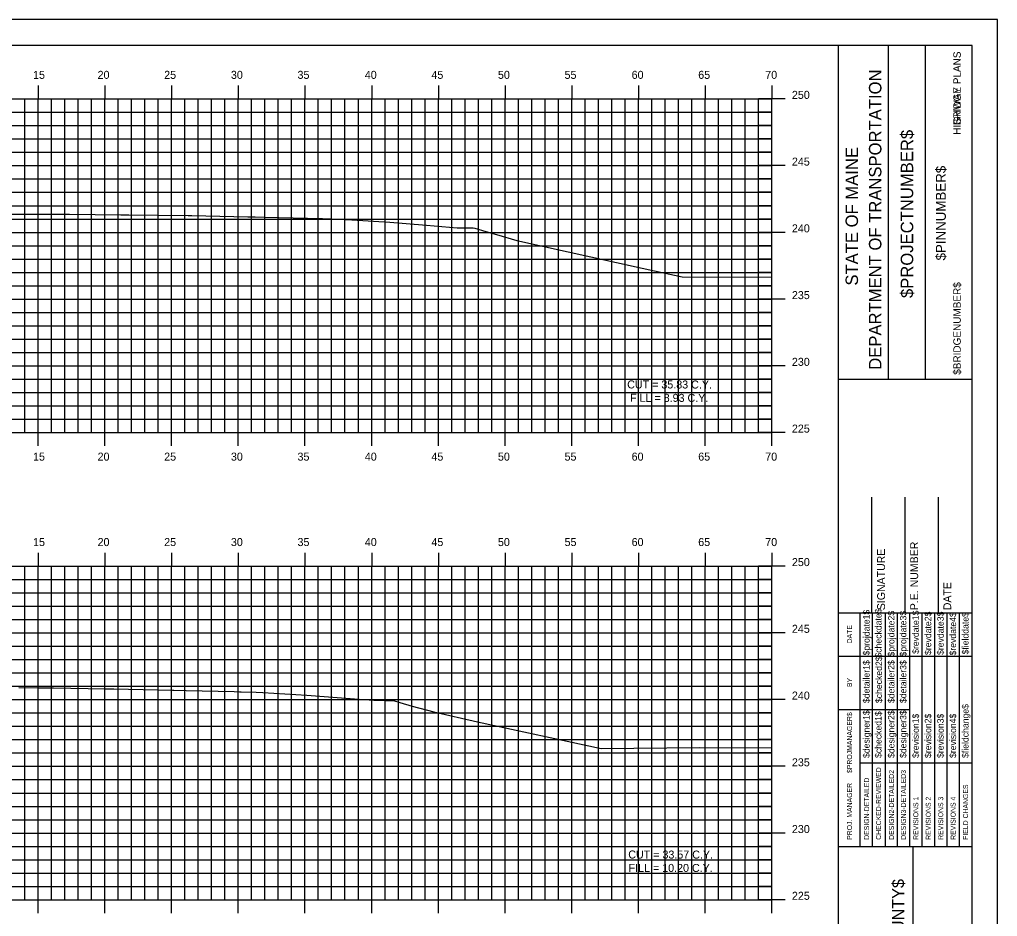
# Model space of a CAD drawing. Extents: x 1160718 to 1173142, y 616002 to 617630.
# Drawn here: x 1167536.7 to 1167610, y 616656.7 to 616723.9 of the extents above; entities that cross this region are included whole.
import ezdxf

# ---------------------------------------------------------------- set-up
doc = ezdxf.new("R2010")
doc.units = 0
for name, color, linetype in [('ANNOTATION', 7, 'Continuous'), ('BORDER', 7, 'Continuous'), ('BRIDGE_TITLE', 7, 'Continuous'), ('H_V ANNOTATION', 7, 'Continuous'), ('HIGHWAY_TITLE', 7, 'Continuous'), ('MAJOR', 7, 'Continuous'), ('MINOR', 7, 'Continuous'), ('PLOT BOUNDARY', 7, 'Continuous'), ('S_Roadway_Centerline', 7, 'Continuous')]:
    doc.layers.add(name, color=color, linetype=linetype)

msp = doc.modelspace()

# ---------------------------------------------------------------- linework, layer by layer
at = {"layer": 'BORDER'}
for p, q in [((1167608.072, 616721.928), (1167448.072, 616721.928)), ((1167598.072, 616616.931), (1167598.072, 616721.931)), ((1167601.801, 616696.925), (1167601.801, 616721.925)), ((1167604.596, 616696.925), (1167604.596, 616721.925)), ((1167608.072, 616616.931), (1167608.072, 616721.931)), ((1167598.073, 616696.923), (1167608.072, 616696.923)), ((1167600.572, 616679.431), (1167600.572, 616688.079)), ((1167603.072, 616679.431), (1167603.072, 616688.079)), ((1167605.572, 616679.431), (1167605.572, 616688.079)), ((1167598.072, 616679.431), (1167608.072, 616679.431)), ((1167598.072, 616661.931), (1167608.072, 616661.931)), ((1167603.663, 616626.931), (1167603.663, 616661.931))]:
    msp.add_line(p, q, dxfattribs=at)
for points in [[(1167599.687, 616676.181), (1167599.687, 616679.431)], [(1167600.62, 616661.934), (1167600.62, 616679.431)], [(1167601.551, 616679.431), (1167601.551, 616661.934)], [(1167602.483, 616661.934), (1167602.483, 616679.431)], [(1167603.415, 616661.934), (1167603.415, 616679.431)], [(1167604.346, 616661.934), (1167604.346, 616679.431)], [(1167605.278, 616661.934), (1167605.278, 616679.431)], [(1167606.21, 616661.934), (1167606.21, 616679.431)], [(1167607.141, 616661.934), (1167607.141, 616679.431)], [(1167599.688, 616661.934), (1167599.688, 616678.725)], [(1167598.072, 616676.181), (1167608.072, 616676.181)], [(1167598.072, 616672.181), (1167599.688, 616672.181)], [(1167599.687, 616672.181), (1167603.414, 616672.181)], [(1167599.687, 616668.181), (1167608.072, 616668.181)]]:
    msp.add_lwpolyline(points, dxfattribs=at)
at = {"layer": 'MAJOR'}
for p, q in [((1167538.072, 616718.93), (1167538.072, 616717.928)), ((1167543.072, 616718.93), (1167543.072, 616717.928)), ((1167548.072, 616718.93), (1167548.072, 616717.928)), ((1167553.072, 616718.93), (1167553.072, 616717.928)), ((1167558.072, 616718.93), (1167558.072, 616717.928)), ((1167563.072, 616718.93), (1167563.072, 616717.928)), ((1167568.072, 616718.93), (1167568.072, 616717.928)), ((1167573.072, 616718.93), (1167573.072, 616717.928)), ((1167578.072, 616718.93), (1167578.072, 616717.928)), ((1167583.072, 616718.93), (1167583.072, 616717.928)), ((1167588.072, 616718.93), (1167588.072, 616717.928)), ((1167593.072, 616718.93), (1167593.072, 616717.928)), ((1167453.072, 616717.928), (1167593.072, 616717.928)), ((1167453.072, 616717.928), (1167593.072, 616717.928)), ((1167538.072, 616692.928), (1167538.072, 616717.928)), ((1167543.072, 616692.928), (1167543.072, 616717.928)), ((1167548.072, 616692.928), (1167548.072, 616717.928)), ((1167553.072, 616692.928), (1167553.072, 616717.928)), ((1167558.072, 616692.928), (1167558.072, 616717.928)), ((1167563.072, 616692.928), (1167563.072, 616717.928)), ((1167568.072, 616692.928), (1167568.072, 616717.928)), ((1167573.072, 616692.928), (1167573.072, 616717.928)), ((1167578.072, 616692.928), (1167578.072, 616717.928)), ((1167583.072, 616692.928), (1167583.072, 616717.928)), ((1167588.072, 616692.928), (1167588.072, 616717.928)), ((1167594.074, 616717.928), (1167592.07, 616717.928)), ((1167593.072, 616692.928), (1167593.072, 616717.928)), ((1167593.072, 616692.928), (1167593.072, 616717.928)), ((1167453.072, 616712.928), (1167593.072, 616712.928)), ((1167594.074, 616712.928), (1167592.07, 616712.928)), ((1167453.072, 616707.928), (1167593.072, 616707.928)), ((1167594.074, 616707.928), (1167592.07, 616707.928)), ((1167453.072, 616702.928), (1167593.072, 616702.928)), ((1167594.074, 616702.928), (1167592.07, 616702.928)), ((1167453.072, 616697.928), (1167593.072, 616697.928)), ((1167594.074, 616697.928), (1167592.07, 616697.928)), ((1167453.072, 616692.928), (1167593.072, 616692.928)), ((1167453.072, 616692.928), (1167593.072, 616692.928)), ((1167538.072, 616691.926), (1167538.072, 616692.928)), ((1167543.072, 616691.926), (1167543.072, 616692.928)), ((1167548.072, 616691.926), (1167548.072, 616692.928)), ((1167553.072, 616691.926), (1167553.072, 616692.928)), ((1167558.072, 616691.926), (1167558.072, 616692.928)), ((1167563.072, 616691.926), (1167563.072, 616692.928)), ((1167568.072, 616691.926), (1167568.072, 616692.928)), ((1167573.072, 616691.926), (1167573.072, 616692.928)), ((1167578.072, 616691.926), (1167578.072, 616692.928)), ((1167583.072, 616691.926), (1167583.072, 616692.928)), ((1167588.072, 616691.926), (1167588.072, 616692.928)), ((1167594.074, 616692.928), (1167592.07, 616692.928)), ((1167593.072, 616691.926), (1167593.072, 616692.928)), ((1167538.072, 616683.93), (1167538.072, 616682.928)), ((1167543.072, 616683.93), (1167543.072, 616682.928)), ((1167548.072, 616683.93), (1167548.072, 616682.928)), ((1167553.072, 616683.93), (1167553.072, 616682.928)), ((1167558.072, 616683.93), (1167558.072, 616682.928)), ((1167563.072, 616683.93), (1167563.072, 616682.928)), ((1167568.072, 616683.93), (1167568.072, 616682.928)), ((1167573.072, 616683.93), (1167573.072, 616682.928)), ((1167578.072, 616683.93), (1167578.072, 616682.928)), ((1167583.072, 616683.93), (1167583.072, 616682.928)), ((1167588.072, 616683.93), (1167588.072, 616682.928)), ((1167593.072, 616683.93), (1167593.072, 616682.928)), ((1167453.072, 616682.928), (1167593.072, 616682.928)), ((1167453.072, 616682.928), (1167593.072, 616682.928)), ((1167538.072, 616657.928), (1167538.072, 616682.928)), ((1167543.072, 616657.928), (1167543.072, 616682.928)), ((1167548.072, 616657.928), (1167548.072, 616682.928)), ((1167553.072, 616657.928), (1167553.072, 616682.928)), ((1167558.072, 616657.928), (1167558.072, 616682.928)), ((1167563.072, 616657.928), (1167563.072, 616682.928)), ((1167568.072, 616657.928), (1167568.072, 616682.928)), ((1167573.072, 616657.928), (1167573.072, 616682.928)), ((1167578.072, 616657.928), (1167578.072, 616682.928)), ((1167583.072, 616657.928), (1167583.072, 616682.928)), ((1167588.072, 616657.928), (1167588.072, 616682.928)), ((1167594.074, 616682.928), (1167592.07, 616682.928)), ((1167593.072, 616657.928), (1167593.072, 616682.928)), ((1167593.072, 616657.928), (1167593.072, 616682.928)), ((1167453.072, 616677.928), (1167593.072, 616677.928)), ((1167594.074, 616677.928), (1167592.07, 616677.928)), ((1167453.072, 616672.928), (1167593.072, 616672.928)), ((1167594.074, 616672.928), (1167592.07, 616672.928)), ((1167453.072, 616667.928), (1167593.072, 616667.928)), ((1167594.074, 616667.928), (1167592.07, 616667.928)), ((1167453.072, 616662.928), (1167593.072, 616662.928)), ((1167594.074, 616662.928), (1167592.07, 616662.928)), ((1167453.072, 616657.928), (1167593.072, 616657.928)), ((1167453.072, 616657.928), (1167593.072, 616657.928)), ((1167538.072, 616656.926), (1167538.072, 616657.928)), ((1167543.072, 616656.926), (1167543.072, 616657.928)), ((1167548.072, 616656.926), (1167548.072, 616657.928)), ((1167553.072, 616656.926), (1167553.072, 616657.928)), ((1167558.072, 616656.926), (1167558.072, 616657.928)), ((1167563.072, 616656.926), (1167563.072, 616657.928)), ((1167568.072, 616656.926), (1167568.072, 616657.928)), ((1167573.072, 616656.926), (1167573.072, 616657.928)), ((1167578.072, 616656.926), (1167578.072, 616657.928)), ((1167583.072, 616656.926), (1167583.072, 616657.928)), ((1167588.072, 616656.926), (1167588.072, 616657.928)), ((1167594.074, 616657.928), (1167592.07, 616657.928)), ((1167593.072, 616656.926), (1167593.072, 616657.928))]:
    msp.add_line(p, q, dxfattribs=at)
at = {"layer": 'MINOR'}
for p, q in [((1167537.072, 616692.928), (1167537.072, 616717.928)), ((1167539.072, 616692.928), (1167539.072, 616717.928)), ((1167540.072, 616692.928), (1167540.072, 616717.928)), ((1167541.072, 616692.928), (1167541.072, 616717.928)), ((1167542.072, 616692.928), (1167542.072, 616717.928)), ((1167544.072, 616692.928), (1167544.072, 616717.928)), ((1167545.072, 616692.928), (1167545.072, 616717.928)), ((1167546.072, 616692.928), (1167546.072, 616717.928)), ((1167547.072, 616692.928), (1167547.072, 616717.928)), ((1167549.072, 616692.928), (1167549.072, 616717.928)), ((1167550.072, 616692.928), (1167550.072, 616717.928)), ((1167551.072, 616692.928), (1167551.072, 616717.928)), ((1167552.072, 616692.928), (1167552.072, 616717.928)), ((1167554.072, 616692.928), (1167554.072, 616717.928)), ((1167555.072, 616692.928), (1167555.072, 616717.928)), ((1167556.072, 616692.928), (1167556.072, 616717.928)), ((1167557.072, 616692.928), (1167557.072, 616717.928)), ((1167559.072, 616692.928), (1167559.072, 616717.928)), ((1167560.072, 616692.928), (1167560.072, 616717.928)), ((1167561.072, 616692.928), (1167561.072, 616717.928)), ((1167562.072, 616692.928), (1167562.072, 616717.928)), ((1167564.072, 616692.928), (1167564.072, 616717.928)), ((1167565.072, 616692.928), (1167565.072, 616717.928)), ((1167566.072, 616692.928), (1167566.072, 616717.928)), ((1167567.072, 616692.928), (1167567.072, 616717.928)), ((1167569.072, 616692.928), (1167569.072, 616717.928)), ((1167570.072, 616692.928), (1167570.072, 616717.928)), ((1167571.072, 616692.928), (1167571.072, 616717.928)), ((1167572.072, 616692.928), (1167572.072, 616717.928)), ((1167574.072, 616692.928), (1167574.072, 616717.928)), ((1167575.072, 616692.928), (1167575.072, 616717.928)), ((1167576.072, 616692.928), (1167576.072, 616717.928)), ((1167577.072, 616692.928), (1167577.072, 616717.928)), ((1167579.072, 616692.928), (1167579.072, 616717.928)), ((1167580.072, 616692.928), (1167580.072, 616717.928)), ((1167581.072, 616692.928), (1167581.072, 616717.928)), ((1167582.072, 616692.928), (1167582.072, 616717.928)), ((1167584.072, 616692.928), (1167584.072, 616717.928)), ((1167585.072, 616692.928), (1167585.072, 616717.928)), ((1167586.072, 616692.928), (1167586.072, 616717.928)), ((1167587.072, 616692.928), (1167587.072, 616717.928)), ((1167589.072, 616692.928), (1167589.072, 616717.928)), ((1167590.072, 616692.928), (1167590.072, 616717.928)), ((1167591.072, 616692.928), (1167591.072, 616717.928)), ((1167592.072, 616692.928), (1167592.072, 616717.928)), ((1167453.072, 616716.928), (1167593.072, 616716.928)), ((1167593.072, 616716.928), (1167592.07, 616716.928)), ((1167453.072, 616715.928), (1167593.072, 616715.928)), ((1167593.072, 616715.928), (1167592.07, 616715.928)), ((1167453.072, 616714.928), (1167593.072, 616714.928)), ((1167593.072, 616714.928), (1167592.07, 616714.928)), ((1167453.072, 616713.928), (1167593.072, 616713.928)), ((1167593.072, 616713.928), (1167592.07, 616713.928)), ((1167453.072, 616711.928), (1167593.072, 616711.928)), ((1167593.072, 616711.928), (1167592.07, 616711.928)), ((1167453.072, 616710.928), (1167593.072, 616710.928)), ((1167593.072, 616710.928), (1167592.07, 616710.928)), ((1167453.072, 616709.928), (1167593.072, 616709.928)), ((1167593.072, 616709.928), (1167592.07, 616709.928)), ((1167453.072, 616708.928), (1167593.072, 616708.928)), ((1167593.072, 616708.928), (1167592.07, 616708.928)), ((1167453.072, 616706.928), (1167593.072, 616706.928)), ((1167593.072, 616706.928), (1167592.07, 616706.928)), ((1167453.072, 616705.928), (1167593.072, 616705.928)), ((1167593.072, 616705.928), (1167592.07, 616705.928)), ((1167453.072, 616704.928), (1167593.072, 616704.928)), ((1167593.072, 616704.928), (1167592.07, 616704.928)), ((1167453.072, 616703.928), (1167593.072, 616703.928)), ((1167593.072, 616703.928), (1167592.07, 616703.928)), ((1167453.072, 616701.928), (1167593.072, 616701.928)), ((1167593.072, 616701.928), (1167592.07, 616701.928)), ((1167453.072, 616700.928), (1167593.072, 616700.928)), ((1167593.072, 616700.928), (1167592.07, 616700.928)), ((1167453.072, 616699.928), (1167593.072, 616699.928)), ((1167593.072, 616699.928), (1167592.07, 616699.928)), ((1167453.072, 616698.928), (1167593.072, 616698.928)), ((1167593.072, 616698.928), (1167592.07, 616698.928)), ((1167453.072, 616696.928), (1167593.072, 616696.928)), ((1167593.072, 616696.928), (1167592.07, 616696.928)), ((1167453.072, 616695.928), (1167593.072, 616695.928)), ((1167593.072, 616695.928), (1167592.07, 616695.928)), ((1167453.072, 616694.928), (1167593.072, 616694.928)), ((1167593.072, 616694.928), (1167592.07, 616694.928)), ((1167453.072, 616693.928), (1167593.072, 616693.928)), ((1167593.072, 616693.928), (1167592.07, 616693.928)), ((1167537.072, 616657.928), (1167537.072, 616682.928)), ((1167539.072, 616657.928), (1167539.072, 616682.928)), ((1167540.072, 616657.928), (1167540.072, 616682.928)), ((1167541.072, 616657.928), (1167541.072, 616682.928)), ((1167542.072, 616657.928), (1167542.072, 616682.928)), ((1167544.072, 616657.928), (1167544.072, 616682.928)), ((1167545.072, 616657.928), (1167545.072, 616682.928)), ((1167546.072, 616657.928), (1167546.072, 616682.928)), ((1167547.072, 616657.928), (1167547.072, 616682.928)), ((1167549.072, 616657.928), (1167549.072, 616682.928)), ((1167550.072, 616657.928), (1167550.072, 616682.928)), ((1167551.072, 616657.928), (1167551.072, 616682.928)), ((1167552.072, 616657.928), (1167552.072, 616682.928)), ((1167554.072, 616657.928), (1167554.072, 616682.928)), ((1167555.072, 616657.928), (1167555.072, 616682.928)), ((1167556.072, 616657.928), (1167556.072, 616682.928)), ((1167557.072, 616657.928), (1167557.072, 616682.928)), ((1167559.072, 616657.928), (1167559.072, 616682.928)), ((1167560.072, 616657.928), (1167560.072, 616682.928)), ((1167561.072, 616657.928), (1167561.072, 616682.928)), ((1167562.072, 616657.928), (1167562.072, 616682.928)), ((1167564.072, 616657.928), (1167564.072, 616682.928)), ((1167565.072, 616657.928), (1167565.072, 616682.928)), ((1167566.072, 616657.928), (1167566.072, 616682.928)), ((1167567.072, 616657.928), (1167567.072, 616682.928)), ((1167569.072, 616657.928), (1167569.072, 616682.928)), ((1167570.072, 616657.928), (1167570.072, 616682.928)), ((1167571.072, 616657.928), (1167571.072, 616682.928)), ((1167572.072, 616657.928), (1167572.072, 616682.928)), ((1167574.072, 616657.928), (1167574.072, 616682.928)), ((1167575.072, 616657.928), (1167575.072, 616682.928)), ((1167576.072, 616657.928), (1167576.072, 616682.928)), ((1167577.072, 616657.928), (1167577.072, 616682.928)), ((1167579.072, 616657.928), (1167579.072, 616682.928)), ((1167580.072, 616657.928), (1167580.072, 616682.928)), ((1167581.072, 616657.928), (1167581.072, 616682.928)), ((1167582.072, 616657.928), (1167582.072, 616682.928)), ((1167584.072, 616657.928), (1167584.072, 616682.928)), ((1167585.072, 616657.928), (1167585.072, 616682.928)), ((1167586.072, 616657.928), (1167586.072, 616682.928)), ((1167587.072, 616657.928), (1167587.072, 616682.928)), ((1167589.072, 616657.928), (1167589.072, 616682.928)), ((1167590.072, 616657.928), (1167590.072, 616682.928)), ((1167591.072, 616657.928), (1167591.072, 616682.928)), ((1167592.072, 616657.928), (1167592.072, 616682.928)), ((1167453.072, 616681.928), (1167593.072, 616681.928)), ((1167593.072, 616681.928), (1167592.07, 616681.928)), ((1167453.072, 616680.928), (1167593.072, 616680.928)), ((1167593.072, 616680.928), (1167592.07, 616680.928)), ((1167453.072, 616679.928), (1167593.072, 616679.928)), ((1167593.072, 616679.928), (1167592.07, 616679.928)), ((1167453.072, 616678.928), (1167593.072, 616678.928)), ((1167593.072, 616678.928), (1167592.07, 616678.928)), ((1167453.072, 616676.928), (1167593.072, 616676.928)), ((1167593.072, 616676.928), (1167592.07, 616676.928)), ((1167453.072, 616675.928), (1167593.072, 616675.928)), ((1167593.072, 616675.928), (1167592.07, 616675.928)), ((1167453.072, 616674.928), (1167593.072, 616674.928)), ((1167593.072, 616674.928), (1167592.07, 616674.928)), ((1167453.072, 616673.928), (1167593.072, 616673.928)), ((1167593.072, 616673.928), (1167592.07, 616673.928)), ((1167453.072, 616671.928), (1167593.072, 616671.928)), ((1167593.072, 616671.928), (1167592.07, 616671.928)), ((1167453.072, 616670.928), (1167593.072, 616670.928)), ((1167593.072, 616670.928), (1167592.07, 616670.928)), ((1167453.072, 616669.928), (1167593.072, 616669.928)), ((1167593.072, 616669.928), (1167592.07, 616669.928)), ((1167453.072, 616668.928), (1167593.072, 616668.928)), ((1167593.072, 616668.928), (1167592.07, 616668.928)), ((1167453.072, 616666.928), (1167593.072, 616666.928)), ((1167593.072, 616666.928), (1167592.07, 616666.928)), ((1167453.072, 616665.928), (1167593.072, 616665.928)), ((1167593.072, 616665.928), (1167592.07, 616665.928)), ((1167453.072, 616664.928), (1167593.072, 616664.928)), ((1167593.072, 616664.928), (1167592.07, 616664.928)), ((1167453.072, 616663.928), (1167593.072, 616663.928)), ((1167593.072, 616663.928), (1167592.07, 616663.928)), ((1167453.072, 616661.928), (1167593.072, 616661.928)), ((1167593.072, 616661.928), (1167592.07, 616661.928)), ((1167453.072, 616660.928), (1167593.072, 616660.928)), ((1167593.072, 616660.928), (1167592.07, 616660.928)), ((1167453.072, 616659.928), (1167593.072, 616659.928)), ((1167593.072, 616659.928), (1167592.07, 616659.928)), ((1167453.072, 616658.928), (1167593.072, 616658.928)), ((1167593.072, 616658.928), (1167592.07, 616658.928))]:
    msp.add_line(p, q, dxfattribs=at)
at = {"layer": 'PLOT BOUNDARY'}
msp.add_lwpolyline([(1167439.979, 616613.869), (1167609.979, 616613.869), (1167609.979, 616723.869), (1167439.979, 616723.869)], close=True, dxfattribs=at)
at = {"layer": 'S_Roadway_Centerline'}
for points in [[(1167535.961, 616709.303), (1167539.22, 616709.3), (1167540.419, 616709.288), (1167544.263, 616709.248), (1167544.879, 616709.241), (1167549.306, 616709.186), (1167549.338, 616709.185), (1167549.582, 616709.18), (1167553.797, 616709.095), (1167554.349, 616709.084), (1167555.029, 616709.069), (1167559.332, 616708.967), (1167559.392, 616708.964), (1167560.056, 616708.947), (1167561.593, 616708.865), (1167564.434, 616708.7), (1167567.175, 616708.469), (1167569.477, 616708.278), (1167570.494, 616708.265), (1167570.69, 616708.262), (1167570.793, 616708.232), (1167571.618, 616707.991), (1167572.418, 616707.765), (1167573.948, 616707.329), (1167583.351, 616705.255), (1167586.349, 616704.609), (1167593.072, 616704.563)], [(1167536.633, 616673.833), (1167538.077, 616673.816), (1167539.223, 616673.799), (1167543.11, 616673.744), (1167543.736, 616673.731), (1167548.143, 616673.635), (1167548.248, 616673.632), (1167549.157, 616673.609), (1167552.76, 616673.52), (1167553.176, 616673.51), (1167553.29, 616673.507), (1167554.41, 616673.478), (1167554.914, 616673.449), (1167558.209, 616673.261), (1167561.788, 616672.985), (1167563.243, 616672.874), (1167564.062, 616672.858), (1167564.714, 616672.846), (1167565.191, 616672.707), (1167566.118, 616672.436), (1167567.74, 616671.999), (1167570.992, 616671.251), (1167580.263, 616669.256), (1167587.655, 616669.343), (1167593.072, 616669.303)]]:
    msp.add_lwpolyline(points, dxfattribs=at)

# ---------------------------------------------------------------- texts
at = {"layer": 'ANNOTATION'}
for s, p in [('CUT = 35.83 C.Y.', (1167582.224, 616696.237)), ('FILL = 8.93 C.Y.', (1167582.442, 616695.234)), ('CUT = 33.57 C.Y.', (1167582.305, 616661.021)), ('FILL = 10.20 C.Y.', (1167582.33, 616660.019))]:
    msp.add_text(s, height=0.6, rotation=359.92408, dxfattribs=at).set_placement(p)
at = {"layer": 'BORDER'}
for s, height, p in [('DEPARTMENT OF TRANSPORTATION', 0.93176, (1167601.279, 616697.634)), ('$PROJECTNUMBER$', 0.93176, (1167603.664, 616703.008)), ('STATE OF MAINE', 0.93176, (1167599.527, 616703.94)), ('$PINNUMBER$', 0.74527, (1167606.109, 616705.825)), ('SIGNATURE', 0.5906, (1167601.553, 616679.624)), ('P.E. NUMBER', 0.59055, (1167604.033, 616679.624)), ('DATE', 0.5906, (1167606.513, 616679.624)), ('$checkdate$', 0.48455, (1167601.29, 616676.074)), ('$projdate1$', 0.48455, (1167600.395, 616676.232)), ('$projdate2$', 0.48455, (1167602.258, 616676.153)), ('$projdate3$', 0.48455, (1167603.153, 616676.153)), ('$revdate1$', 0.4845, (1167604.085, 616676.35)), ('$revdate2$', 0.4845, (1167605.016, 616676.271)), ('$revdate3$', 0.4845, (1167605.948, 616676.271)), ('$revdate4$', 0.4845, (1167606.88, 616676.232)), ('$fielddate$', 0.48455, (1167607.811, 616676.31)), ('DATE', 0.3714, (1167599.076, 616677.137)), ('$checked2$', 0.4845, (1167601.327, 616672.667)), ('$detailer1$', 0.48455, (1167600.395, 616672.667)), ('$detailer2$', 0.48455, (1167602.258, 616672.667)), ('$detailer3$', 0.48455, (1167603.153, 616672.667)), ('BY', 0.3714, (1167599.076, 616673.866)), ('$fieldchange$', 0.48455, (1167607.811, 616668.555)), ('$PROJMANAGER$', 0.37275, (1167599.076, 616667.426)), ('$designer1$', 0.48455, (1167600.395, 616668.555)), ('$checked1$', 0.4845, (1167601.29, 616668.555)), ('$designer2$', 0.48455, (1167602.258, 616668.555)), ('$designer3$', 0.48455, (1167603.153, 616668.555)), ('$revision1$', 0.48455, (1167604.085, 616668.555)), ('$revision2$', 0.48455, (1167605.016, 616668.555)), ('$revision3$', 0.48455, (1167605.948, 616668.555)), ('$revision4$', 0.48455, (1167606.88, 616668.555)), ('CHECKED-REVIEWED', 0.37275, (1167601.253, 616662.419)), ('DESIGN2-DETAILED2', 0.37275, (1167602.222, 616662.419)), ('DESIGN3-DETAILED3', 0.37275, (1167603.117, 616662.419)), ('PROJ. MANAGER', 0.37275, (1167599.076, 616662.419)), ('DESIGN-DETAILED', 0.37275, (1167600.359, 616662.419)), ('FIELD CHANGES', 0.37275, (1167607.775, 616662.419)), ('REVISIONS 1', 0.37275, (1167604.048, 616662.419)), ('REVISIONS 2', 0.37275, (1167604.98, 616662.419)), ('REVISIONS 3', 0.37275, (1167605.912, 616662.419)), ('REVISIONS 4', 0.37275, (1167606.843, 616662.419))]:
    msp.add_text(s, height=height, rotation=90, dxfattribs=at).set_placement(p)
at = {"layer": 'BRIDGE_TITLE'}
for s, height, p in [('BRIDGE PLANS', 0.55901, (1167607.23, 616715.953)), ('$BRIDGENUMBER$', 0.55901, (1167607.23, 616697.259)), ('$COUNTY$', 0.9072, (1167602.992, 616653.011))]:
    msp.add_text(s, height=height, rotation=90, dxfattribs=at).set_placement(p)
at = {"layer": 'H_V ANNOTATION'}
for s, p in [('15', (1167537.689, 616719.428)), ('20', (1167542.526, 616719.428)), ('25', (1167547.518, 616719.428)), ('30', (1167552.521, 616719.428)), ('35', (1167557.513, 616719.428)), ('40', (1167562.558, 616719.428)), ('45', (1167567.55, 616719.428)), ('50', (1167572.537, 616719.428)), ('55', (1167577.529, 616719.428)), ('60', (1167582.558, 616719.428)), ('65', (1167587.55, 616719.428)), ('70', (1167592.574, 616719.428)), ('250', (1167594.572, 616717.928)), ('245', (1167594.572, 616712.928)), ('240', (1167594.572, 616707.928)), ('235', (1167594.572, 616702.928)), ('230', (1167594.572, 616697.928)), ('225', (1167594.572, 616692.928)), ('20', (1167542.526, 616690.828)), ('25', (1167547.518, 616690.828)), ('30', (1167552.521, 616690.828)), ('35', (1167557.513, 616690.828)), ('40', (1167562.558, 616690.828)), ('50', (1167572.537, 616690.828)), ('60', (1167582.558, 616690.828)), ('65', (1167587.55, 616690.828)), ('70', (1167592.574, 616690.828)), ('15', (1167537.689, 616690.828)), ('45', (1167567.55, 616690.828)), ('55', (1167577.529, 616690.828)), ('15', (1167537.689, 616684.428)), ('20', (1167542.526, 616684.428)), ('25', (1167547.518, 616684.428)), ('30', (1167552.521, 616684.428)), ('35', (1167557.513, 616684.428)), ('40', (1167562.558, 616684.428)), ('45', (1167567.55, 616684.428)), ('50', (1167572.537, 616684.428)), ('55', (1167577.529, 616684.428)), ('60', (1167582.558, 616684.428)), ('65', (1167587.55, 616684.428)), ('70', (1167592.574, 616684.428)), ('250', (1167594.572, 616682.928)), ('245', (1167594.572, 616677.928)), ('240', (1167594.572, 616672.928)), ('235', (1167594.572, 616667.928)), ('230', (1167594.572, 616662.928)), ('225', (1167594.572, 616657.928))]:
    msp.add_text(s, height=0.6, dxfattribs=at).set_placement(p)
at = {"layer": 'HIGHWAY_TITLE'}
msp.add_text('HIGHWAY PLANS', height=0.55901, rotation=90, dxfattribs=at).set_placement((1167607.23, 616715.244))

doc.saveas('drawing.dxf')
